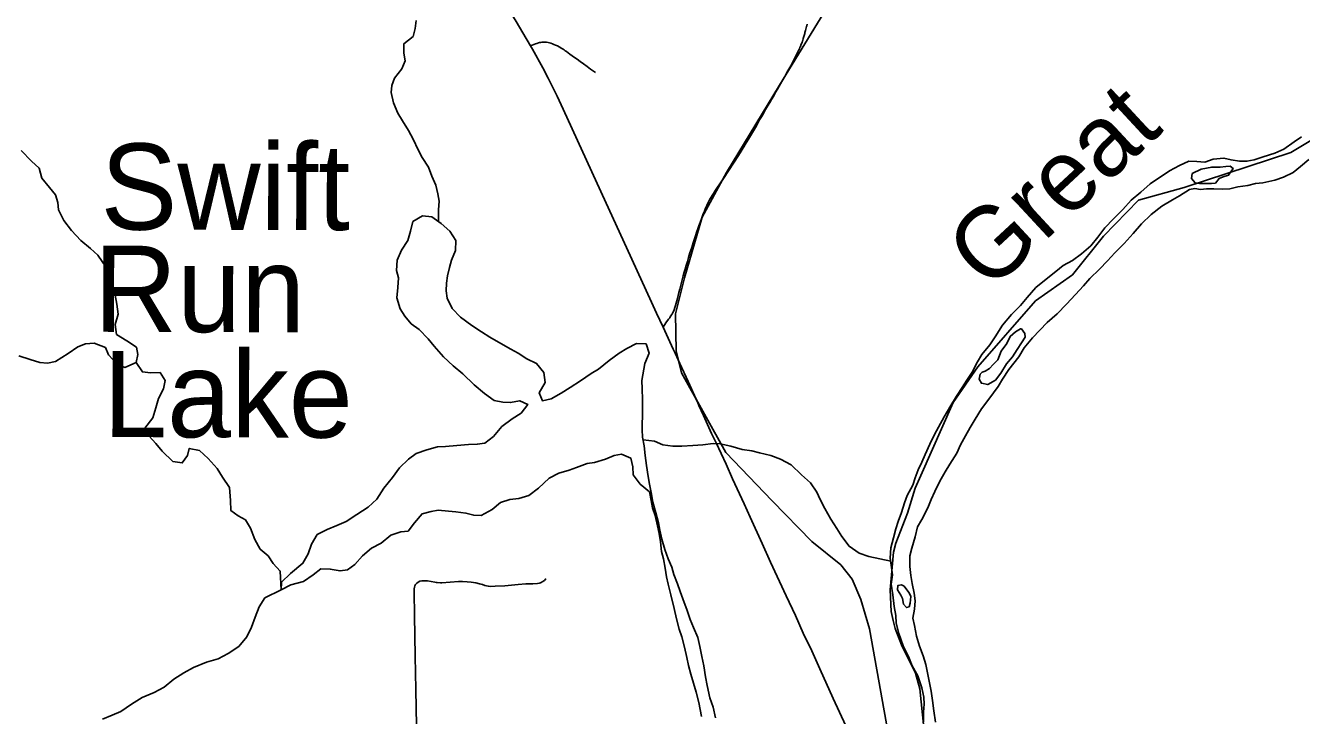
# Model space of a CAD drawing. Extents: x -87 to 2145, y -2128 to 440.
# Drawn here: x 188.58 to 233.05, y 160.64 to 184.67 of the extents above; entities that cross this region are included whole.
import ezdxf

# ---------------------------------------------------------------- set-up
doc = ezdxf.new("R2010")
doc.units = 0
for name, color, linetype in [('GM_X_County_Road', 7, 'Continuous'), ('GM_X_Major_River', 7, 'Continuous'), ('GM_X_Major_River_Text', 7, 'Continuous'), ('GM_X_Minor_Lake', 7, 'Continuous'), ('GM_X_Minor_Lake_Text', 7, 'Continuous'), ('GM_X_Minor_River', 7, 'Continuous'), ('GM_X_Rail_Line', 7, 'Continuous'), ('GM_X_State_Route', 7, 'Continuous'), ('GM_X_Township', 7, 'Continuous'), ('GM_X_Township_Road', 7, 'Continuous'), ('GM_X_Township_Text', 7, 'Continuous')]:
    doc.layers.add(name, color=color, linetype=linetype)

msp = doc.modelspace()

# ---------------------------------------------------------------- linework, layer by layer
at = {"layer": 'GM_X_County_Road'}
msp.add_line((215.809, 184.661), (215.824, 184.715), dxfattribs=at)
for points in [[(215.418, 183.586), (215.44, 183.628), (215.452, 183.654), (215.488, 183.726), (215.522, 183.797), (215.55, 183.86), (215.566, 183.898), (215.576, 183.92), (215.585, 183.94), (215.616, 184.013), (215.643, 184.081), (215.659, 184.13), (215.665, 184.149), (215.684, 184.214), (215.707, 184.287), (215.734, 184.385), (215.744, 184.421), (215.763, 184.497), (215.787, 184.583), (215.801, 184.632), (215.809, 184.661)], [(206.184, 183.956), (206.353, 184.025), (206.401, 184.044), (206.453, 184.062), (206.497, 184.073), (206.542, 184.081), (206.581, 184.088), (206.633, 184.092), (206.681, 184.09), (206.74, 184.086), (206.794, 184.077), (206.846, 184.064), (206.892, 184.051), (206.95, 184.029), (206.998, 184.01), (207.054, 183.986), (207.117, 183.955), (207.176, 183.925), (207.273, 183.869)], [(207.273, 183.869), (207.315, 183.84), (207.35, 183.817), (207.393, 183.786), (207.432, 183.76), (207.493, 183.719), (207.553, 183.675), (207.634, 183.617), (207.718, 183.554), (207.803, 183.491), (207.907, 183.415), (208.029, 183.328), (208.155, 183.237), (208.274, 183.152), (208.442, 183.033)], [(213.665, 180.524), (213.779, 180.711), (213.881, 180.883), (213.95, 181.004), (214.016, 181.119), (214.098, 181.263), (214.165, 181.38), (214.228, 181.488), (214.296, 181.608), (214.374, 181.74), (214.441, 181.855), (214.519, 181.985), (214.582, 182.094), (214.656, 182.222), (214.73, 182.352), (214.784, 182.445), (214.847, 182.552), (214.942, 182.723), (215.04, 182.892), (215.115, 183.027), (215.181, 183.146), (215.246, 183.263), (215.298, 183.361), (215.357, 183.47), (215.408, 183.565), (215.418, 183.586)], [(212.509, 178.752), (212.551, 178.817), (212.588, 178.873), (212.631, 178.936), (212.677, 179.003), (212.906, 179.341), (213.424, 180.14), (213.651, 180.501), (213.665, 180.524)], [(210.801, 174.159), (210.898, 174.309), (210.988, 174.435), (211.03, 174.489), (211.063, 174.54), (211.101, 174.598), (211.132, 174.65), (211.16, 174.711), (211.181, 174.769), (211.207, 174.843), (211.229, 174.917), (211.253, 174.999), (211.277, 175.08), (211.299, 175.164), (211.322, 175.26), (211.351, 175.371), (211.379, 175.486), (211.416, 175.622), (211.466, 175.807), (211.505, 175.952), (211.537, 176.076), (211.566, 176.182), (211.602, 176.312), (211.646, 176.449), (211.687, 176.584), (211.737, 176.746), (211.796, 176.933), (211.85, 177.102), (211.915, 177.302), (211.978, 177.493), (212.01, 177.586), (212.047, 177.69), (212.089, 177.808), (212.134, 177.929), (212.188, 178.07), (212.238, 178.198), (212.283, 178.309), (212.321, 178.396), (212.36, 178.48), (212.392, 178.55), (212.428, 178.618), (212.47, 178.691), (212.509, 178.752)]]:
    msp.add_lwpolyline(points, dxfattribs=at)
at = {"layer": 'GM_X_Major_River'}
for points in [[(233.049, 180.788), (232.786, 180.621), (232.432, 180.364), (232.119, 180.227), (231.706, 180.092), (231.394, 179.995), (231.143, 179.938), (230.882, 179.941), (230.591, 179.985), (230.341, 180.048), (229.97, 180.012), (229.677, 179.905), (229.399, 179.931), (229.119, 179.939)], [(229.119, 179.939), (228.794, 179.796), (228.448, 179.603), (227.774, 179.156), (227.446, 178.862), (227.108, 178.579), (226.819, 178.264), (226.5, 177.93), (226.192, 177.616), (225.953, 177.3), (225.705, 176.995), (225.378, 176.721), (225.061, 176.488), (224.745, 176.304)], [(229.147, 178.955), (229.327, 178.987), (229.528, 178.96), (229.74, 178.976), (229.986, 178.982), (230.295, 178.97), (230.554, 178.983), (230.832, 179.05), (231.173, 179.096), (231.445, 179.163), (231.696, 179.19), (232.119, 179.276), (232.421, 179.382), (232.754, 179.549), (233.017, 179.756), (233.301, 180.003)], [(229.909, 179.165), (230.049, 179.173), (230.172, 179.341), (230.313, 179.399), (230.505, 179.456), (230.668, 179.683), (230.559, 179.774), (230.409, 179.757), (230.208, 179.73), (229.917, 179.734), (229.555, 179.659), (229.232, 179.514)], [(229.232, 179.514), (229.209, 179.335), (229.337, 179.183), (229.497, 179.161), (229.728, 179.168), (229.909, 179.165)], [(227.183, 177.423), (227.472, 177.758), (227.811, 178.082), (228.179, 178.375), (228.546, 178.597), (228.8, 178.732), (229.147, 178.955)], [(220.29, 160.399), (220.239, 160.801), (220.186, 161.153), (220.143, 161.484), (220.079, 161.776), (220.017, 162.118), (219.953, 162.41), (219.859, 162.713), (219.735, 163.046), (219.633, 163.399), (219.561, 163.772), (219.506, 164.023), (219.563, 164.343), (219.58, 164.633), (219.545, 164.894), (219.482, 165.236), (219.438, 165.508), (219.395, 165.829), (219.393, 166.2), (219.47, 166.469), (219.589, 166.857), (219.667, 167.206), (219.813, 167.463), (220.023, 167.869), (220.141, 168.157), (220.267, 168.435), (220.446, 168.801), (220.635, 169.128), (220.791, 169.395), (221.031, 169.77), (221.168, 170.068), (221.336, 170.375), (221.503, 170.662), (221.671, 170.958), (221.89, 171.314), (222.148, 171.649), (222.48, 172.093), (222.626, 172.35), (222.845, 172.686), (223.197, 173.13), (223.384, 173.436), (223.674, 173.791), (223.931, 174.056), (224.188, 174.321), (224.527, 174.624), (224.856, 174.968), (225.175, 175.301), (225.453, 175.596), (225.67, 175.852), (226.009, 176.186), (226.287, 176.47), (226.544, 176.745), (226.864, 177.079), (227.183, 177.423)], [(224.745, 176.304), (224.489, 176.099), (224.151, 175.836), (223.793, 175.543), (223.484, 175.199), (223.256, 174.913), (222.938, 174.599), (222.628, 174.235), (222.368, 173.83), (222.19, 173.543), (221.911, 173.209), (221.755, 172.952), (221.566, 172.595), (221.379, 172.318), (221.222, 172.061), (221.025, 171.755), (220.826, 171.429), (220.597, 171.043), (220.397, 170.677), (220.261, 170.419), (220.093, 170.082), (219.934, 169.725), (219.817, 169.457), (219.691, 169.189), (219.584, 168.911), (219.498, 168.653), (219.309, 168.296), (219.213, 168.038), (219.105, 167.71), (218.997, 167.391), (218.911, 167.143), (218.824, 166.824), (218.736, 166.476), (218.718, 166.115), (218.761, 165.794), (218.795, 165.532), (218.748, 165.213), (218.8, 164.841), (218.851, 164.429), (218.905, 164.117), (218.919, 163.857), (219.011, 163.494), (219.163, 163.06), (219.346, 162.695), (219.479, 162.371), (219.672, 162.016), (219.814, 161.602), (219.887, 161.28), (219.892, 161.029), (219.876, 160.749), (219.878, 160.399)], [(223.258, 174.101), (223.085, 173.995), (222.9, 173.84), (222.773, 173.594), (222.585, 173.329), (222.466, 173.023), (222.301, 172.857), (222.177, 172.721), (222.024, 172.625), (221.922, 172.598), (221.85, 172.52), (221.815, 172.351), (221.892, 172.209), (222.112, 172.163), (222.387, 172.316), (222.575, 172.561), (222.764, 172.885)], [(222.764, 172.885), (222.971, 173.13), (223.139, 173.385), (223.286, 173.611), (223.422, 173.817), (223.405, 173.937), (223.289, 174.1), (223.258, 174.101)], [(219.199, 165.137), (219.11, 165.189), (218.979, 165.163), (218.965, 165.013), (219.08, 164.831), (219.137, 164.709)], [(219.137, 164.709), (219.182, 164.519), (219.28, 164.396), (219.371, 164.424), (219.414, 164.552), (219.431, 164.781), (219.374, 164.903), (219.296, 165.014), (219.199, 165.137)]]:
    msp.add_lwpolyline(points, dxfattribs=at)
at = {"layer": 'GM_X_Minor_Lake'}
for points in [[(206.686, 172.239), (206.644, 172.581), (206.389, 172.898), (206.051, 173.056), (205.754, 173.253), (205.495, 173.39), (205.148, 173.589), (204.761, 173.818), (204.473, 173.996), (204.136, 174.224), (203.74, 174.504), (203.445, 174.812), (203.272, 175.177), (203.238, 175.428), (203.253, 175.688), (203.289, 175.948), (203.356, 176.237), (203.432, 176.496), (203.57, 176.833), (203.578, 177.184), (203.374, 177.509), (203.068, 177.777), (202.742, 178.006), (202.41, 178.034), (202.084, 177.841), (201.996, 177.502), (201.909, 177.184), (201.68, 176.848), (201.531, 176.491), (201.513, 176.131), (201.578, 175.879), (201.551, 175.539), (201.522, 175.179), (201.635, 174.805), (201.8, 174.541), (202.025, 174.275), (202.303, 174.078), (202.617, 173.76), (202.823, 173.504), (203.146, 173.126), (203.481, 172.817), (203.827, 172.538), (204.221, 172.158), (204.576, 171.849), (204.913, 171.61), (205.213, 171.553), (205.474, 171.537), (205.807, 171.599), (206.086, 171.472), (205.858, 171.167), (205.542, 170.964), (205.184, 170.702), (204.885, 170.359), (204.588, 170.126), (204.326, 170.082), (204.024, 170.079), (203.611, 170.039), (203.218, 170.009), (202.936, 169.996), (202.572, 169.894), (202.197, 169.763), (201.931, 169.56), (201.613, 169.267), (201.374, 168.922), (201.074, 168.549), (200.824, 168.175), (200.526, 167.892), (200.128, 167.631), (199.761, 167.39), (199.426, 167.248), (199.091, 167.117), (198.745, 166.935), (198.547, 166.6), (198.429, 166.262), (198.25, 165.937), (197.82, 165.587), (197.502, 165.285), (197.486, 165.015), (197.831, 165.186), (198.266, 165.306), (198.603, 165.537), (198.869, 165.741), (199.201, 165.733), (199.542, 165.674), (199.804, 165.708), (200.059, 165.891), (200.328, 166.195), (200.635, 166.468), (200.981, 166.639), (201.309, 166.912), (201.664, 167.033), (201.916, 167.057), (202.133, 167.352), (202.402, 167.656), (202.715, 167.738), (202.967, 167.782), (203.319, 167.753), (203.58, 167.727), (203.931, 167.688), (204.201, 167.611), (204.462, 167.605)], [(210.16, 172.898), (210.319, 173.255), (210.205, 173.579), (209.874, 173.587), (209.538, 173.414), (209.273, 173.26), (208.916, 172.998), (208.547, 172.696), (208.292, 172.542), (207.924, 172.29), (207.567, 172.058), (207.251, 171.865), (206.905, 171.663), (206.592, 171.6), (206.487, 171.873), (206.686, 172.239)], [(212.621, 160.549), (212.539, 160.922), (212.426, 161.255), (212.335, 161.677), (212.281, 161.979), (212.219, 162.361), (212.146, 162.693), (212.083, 163.035), (212.01, 163.357), (211.857, 163.702), (211.742, 163.975), (211.638, 164.288), (211.487, 164.702), (211.392, 164.955), (211.297, 165.217), (211.174, 165.551), (211.099, 165.803), (210.975, 166.096), (210.861, 166.42), (210.758, 166.773), (210.685, 167.095), (210.64, 167.346), (210.548, 167.699), (210.445, 168.062), (210.391, 168.344), (210.328, 168.696), (210.284, 168.958), (210.222, 169.34), (210.17, 169.692), (210.137, 170.033), (210.083, 170.335), (210.069, 170.586), (210.084, 171.267), (210.082, 171.637), (210.07, 172.019), (210.056, 172.299), (210.16, 172.898)], [(204.462, 167.605), (204.838, 167.806), (205.135, 168.049), (205.46, 168.162), (205.772, 168.194), (206.126, 168.296), (206.454, 168.558), (206.824, 168.9), (207.17, 169.082), (207.524, 169.184), (207.787, 169.278), (208.152, 169.409), (208.415, 169.453), (208.789, 169.564), (209.094, 169.697), (209.356, 169.741), (209.675, 169.603), (209.748, 169.291), (209.762, 169.02), (209.997, 168.694), (210.322, 168.426), (210.386, 168.124), (210.431, 167.872), (210.525, 167.599), (210.608, 167.237), (210.662, 166.975), (210.706, 166.684), (210.749, 166.352), (210.814, 166.09), (210.867, 165.768), (210.92, 165.467), (210.975, 165.205), (211.067, 164.842), (211.188, 164.359), (211.27, 164.006), (211.363, 163.643), (211.457, 163.371), (211.55, 163.018), (211.622, 162.656), (211.686, 162.374), (211.77, 162.081), (211.864, 161.759), (211.947, 161.446), (212.04, 161.094), (212.14, 160.601)]]:
    msp.add_lwpolyline(points, dxfattribs=at)
at = {"layer": 'GM_X_Minor_River'}
for points in [[(202.968, 177.847), (202.972, 177.99), (202.978, 178.25), (202.995, 178.551), (202.95, 178.802), (202.876, 179.105), (202.743, 179.419), (202.619, 179.733), (202.405, 180.069), (202.26, 180.343), (202.087, 180.708), (201.923, 181.013), (201.719, 181.348), (201.554, 181.613), (201.401, 181.977), (201.319, 182.33), (201.344, 182.58), (201.441, 182.839), (201.699, 183.164), (201.806, 183.432), (201.761, 183.704), (201.769, 184.035), (202.096, 184.288), (202.162, 184.567), (202.199, 184.837)], [(197.486, 165.015), (197.46, 165.666), (197.214, 165.933), (197.039, 166.197), (196.763, 166.434), (196.569, 166.769), (196.417, 167.164), (196.253, 167.448), (195.994, 167.595), (195.737, 167.771), (195.724, 168.122), (195.694, 168.573), (195.441, 168.94), (195.256, 169.235), (194.952, 169.583), (194.647, 169.86), (194.287, 169.94), (194.221, 169.691), (194.044, 169.435), (193.713, 169.484), (193.349, 169.843), (193.124, 170.109), (192.888, 170.365), (192.744, 170.649), (193.013, 171.003), (193.121, 171.35), (193.219, 171.678), (193.387, 172.014), (193.444, 172.303), (193.269, 172.578), (192.937, 172.576), (192.656, 172.603), (192.432, 172.929), (192.499, 173.208), (192.444, 173.459), (192.117, 173.688), (191.75, 173.907), (191.707, 174.249), (191.816, 174.616), (191.763, 174.958), (191.71, 175.28), (191.635, 175.532), (191.413, 175.928), (191.38, 176.259), (191.097, 176.667), (190.841, 176.904), (190.505, 177.182), (190.181, 177.531), (189.917, 177.878), (189.734, 178.253), (189.71, 178.504), (189.625, 178.767), (189.42, 179.022), (189.155, 179.349), (189.062, 179.702), (188.796, 179.939), (188.432, 180.309)], [(192.432, 172.929), (192.046, 172.759), (191.777, 172.876), (191.473, 173.203), (191.368, 173.456), (190.979, 173.606), (190.667, 173.584), (190.403, 173.471), (190.066, 173.239), (189.627, 172.96), (189.344, 172.907), (189.083, 172.934), (188.744, 173.032), (188.354, 173.162)], [(210.1, 170.238), (210.502, 170.195), (210.791, 170.068), (211.142, 170.019), (211.454, 170.022), (211.837, 170.043), (212.179, 170.065), (212.542, 170.107), (212.793, 170.101), (213.163, 170.022), (213.553, 169.903), (213.894, 169.854), (214.154, 169.788), (214.554, 169.689), (214.893, 169.561), (215.26, 169.362), (215.625, 169.023), (215.94, 168.735), (216.154, 168.419), (216.269, 168.156), (216.433, 167.851), (216.646, 167.476), (216.85, 167.15), (217.025, 166.876), (217.279, 166.529), (217.636, 166.291), (217.975, 166.173), (218.731, 166.017)], [(197.486, 165.015), (196.916, 164.729), (196.728, 164.424), (196.589, 164.057), (196.461, 163.71), (196.293, 163.374), (196.014, 163.041), (195.646, 162.8), (195.3, 162.609), (194.885, 162.489), (194.439, 162.311), (194.093, 162.12), (193.756, 161.898), (193.408, 161.617), (193.062, 161.436), (192.646, 161.267), (192.278, 161.036), (191.901, 160.776), (191.606, 160.643), (191.261, 160.512)]]:
    msp.add_lwpolyline(points, dxfattribs=at)
at = {"layer": 'GM_X_Rail_Line'}
msp.add_lwpolyline([(231.215, 211.437), (227.484, 206.926), (226.367, 204.401), (225.533, 202.485), (224.34, 200.099), (223.181, 197.771), (220.183, 192.118), (216.618, 185.472), (214.856, 182.587), (213.005, 179.547), (212.156, 177.992), (211.541, 175.876), (211.231, 174.628), (211.251, 173.342), (211.443, 172.568), (212.989, 169.799), (214.598, 168.117), (215.987, 166.693), (216.99, 165.879), (217.391, 165.382), (217.686, 164.673), (217.994, 163.659), (219.01, 157.944)], dxfattribs=at)
at = {"layer": 'GM_X_State_Route'}
msp.add_line((214.548, 165.982), (214.253, 166.622), dxfattribs=at)
for points in [[(210.801, 174.159), (210.571, 174.652), (210.395, 175.028), (209.706, 176.535), (208.633, 178.886), (207.317, 181.757), (207.107, 182.202), (206.797, 182.829), (206.604, 183.199), (206.247, 183.847), (206.184, 183.956), (205.917, 184.415), (205.679, 184.808), (205.465, 185.144)], [(214.253, 166.622), (213.83, 167.549), (213.62, 168.009), (213.217, 168.877), (212.993, 169.389), (212.648, 170.128), (212.491, 170.461), (212.212, 171.08), (212.048, 171.431), (212.007, 171.522), (211.674, 172.268), (211.386, 172.89), (211.219, 173.251), (211.155, 173.39), (210.801, 174.159)], [(217.627, 159.239), (217.524, 159.479), (217.409, 159.733), (217.168, 160.272), (216.729, 161.226), (216.264, 162.257), (215.984, 162.886), (215.683, 163.505), (215.409, 164.12), (215.089, 164.803), (214.548, 165.982)]]:
    msp.add_lwpolyline(points, dxfattribs=at)
at = {"layer": 'GM_X_Township'}
msp.add_lwpolyline([(234.412, 181.284), (232.67, 180.246), (228.96, 179.027), (227.362, 178.58), (226.147, 177.331), (225.066, 175.986), (223.778, 175.082), (221.767, 172.777), (220.913, 171.533), (219.776, 168.992), (219.579, 168.553), (219.315, 167.68), (218.909, 166.638), (218.832, 166.319), (218.712, 165.018), (218.746, 164.257), (218.819, 163.945), (218.884, 163.663), (219.102, 163.097), (219.593, 162.114), (219.752, 161.559), (219.94, 159.632)], dxfattribs=at)
at = {"layer": 'GM_X_Township_Road'}
msp.add_lwpolyline([(202.239, 158.372), (202.179, 161.542), (202.162, 162.698), (202.139, 164.115), (202.12, 164.932), (202.122, 164.994), (202.128, 165.053), (202.136, 165.102), (202.15, 165.153), (202.177, 165.204), (202.216, 165.247), (202.265, 165.282), (202.326, 165.309), (202.394, 165.325), (202.488, 165.331), (202.59, 165.321), (202.72, 165.302), (202.847, 165.277), (202.897, 165.267), (202.929, 165.263), (203.038, 165.258), (203.093, 165.258), (203.67, 165.302), (203.81, 165.301), (203.968, 165.293), (204.11, 165.283), (204.28, 165.255), (204.397, 165.226), (204.451, 165.212), (204.51, 165.195), (204.589, 165.169), (204.646, 165.151), (204.711, 165.138), (204.786, 165.134), (204.943, 165.138), (205.283, 165.156), (205.746, 165.199), (206.013, 165.218), (206.143, 165.223), (206.26, 165.227), (206.42, 165.237), (206.482, 165.244), (206.522, 165.255), (206.549, 165.264), (206.587, 165.288), (206.61, 165.302), (206.642, 165.325), (206.664, 165.341), (206.694, 165.369), (206.723, 165.397)], dxfattribs=at)
at = {"layer": 'GM_X_Township_Text'}
msp.add_lwpolyline([(234.412, 181.284), (232.67, 180.246), (228.96, 179.027), (227.362, 178.58), (226.147, 177.331), (225.066, 175.986), (223.778, 175.082), (221.767, 172.777), (220.913, 171.533), (219.776, 168.992), (219.579, 168.553), (219.315, 167.68), (218.909, 166.638), (218.832, 166.319), (218.712, 165.018), (218.746, 164.257), (218.819, 163.945), (218.884, 163.663), (219.102, 163.097), (219.593, 162.114), (219.752, 161.559), (219.94, 159.632)], dxfattribs=at)

# ---------------------------------------------------------------- texts
at = {"layer": 'GM_X_Major_River_Text'}
msp.add_text('Great', height=2.4939, rotation=42.8488, dxfattribs=at).set_placement((222.163, 175.348))
at = {"layer": 'GM_X_Minor_Lake_Text'}
for s, height, rotation, p in [('Swift', 3.0003, 359.8669, (191.193, 177.561)), ('Run', 3.0004, 359.8526, (190.962, 174)), ('Lake', 3.0004, 359.8377, (191.283, 170.335))]:
    msp.add_text(s, height=height, rotation=rotation, dxfattribs=at).set_placement(p)

doc.saveas('drawing.dxf')
